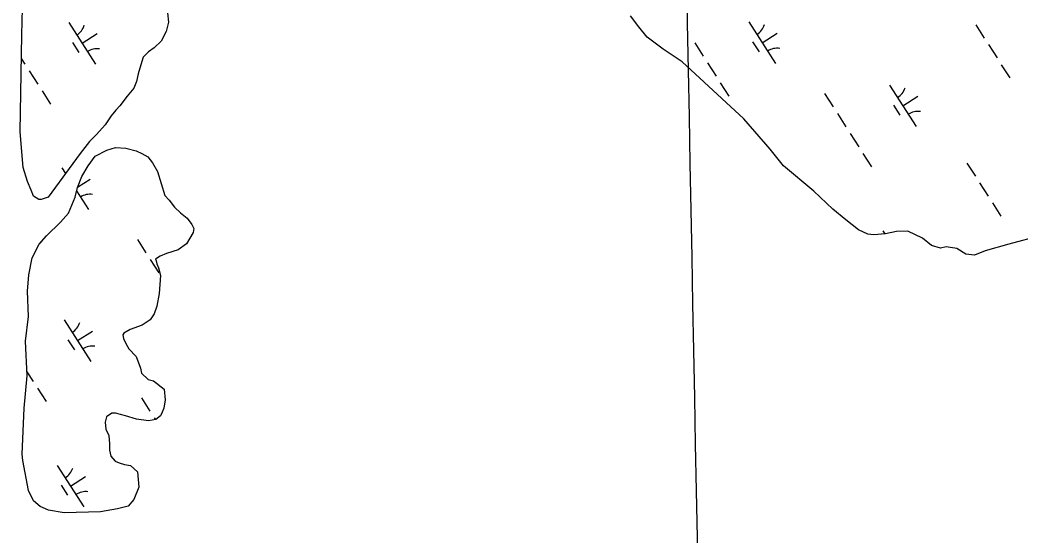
# Model space of a CAD drawing. Extents: x 3962991 to 3983549, y 181631 to 204078.
# Drawn here: x 3972759 to 3973772, y 190616 to 191138 of the extents above; entities that cross this region are included whole.
import ezdxf

# ---------------------------------------------------------------- set-up
doc = ezdxf.new("R2010")
doc.units = 0
doc.layers.add('V-GRID-MAJR', color=7, linetype='Continuous')
doc.layers.add('V-WETL-SWMP', color=7, linetype='Continuous')

msp = doc.modelspace()

# ---------------------------------------------------------------- linework, layer by layer
at = {"layer": 'V-GRID-MAJR'}
msp.add_spline([(3973536.4, 185784.1), (3973487.2, 188388.7), (3973372.6, 194448.6), (3973258, 200508.6), (3973228.2, 202082.7)], degree=3, dxfattribs=at)
at = {"layer": 'V-WETL-SWMP'}
for p, q in [((3972808.8, 191135.4), (3972835.8, 191093.3)), ((3973497.4, 191135.9), (3973524.4, 191093.8)), ((3972822.3, 191114.4), (3972837.5, 191124.1)), ((3973510.9, 191114.9), (3973526, 191124.6)), ((3973726.9, 191133.1), (3973735.6, 191119.6)), ((3972812.6, 191115.2), (3972819.1, 191105.1)), ((3973442.5, 191114.6), (3973451.1, 191101.1)), ((3973501.1, 191115.8), (3973507.6, 191105.7)), ((3973739.9, 191112.9), (3973748.5, 191099.4)), ((3972760.8, 191099), (3972764.5, 191093.3)), ((3973455.4, 191094.4), (3973464.1, 191080.9)), ((3972768.9, 191086.5), (3972777.5, 191073)), ((3973752.8, 191092.6), (3973761.5, 191079.2)), ((3973468.4, 191074.2), (3973477, 191060.7)), ((3972781.8, 191066.3), (3972790.4, 191052.8)), ((3973574, 191063.5), (3973582.6, 191050)), ((3973639.8, 191072), (3973666.8, 191029.9)), ((3973653.3, 191050.9), (3973668.5, 191060.6)), ((3973586.9, 191043.3), (3973595.5, 191029.8)), ((3973643.6, 191051.8), (3973650.1, 191041.7)), ((3973599.9, 191023.1), (3973608.5, 191009.6)), ((3973612.8, 191002.9), (3973621.4, 190989.4)), ((3973718, 190993.1), (3973726.6, 190979.7)), ((3972801.8, 190988.1), (3972805.5, 190982.4)), ((3972817.7, 190968.5), (3972830.5, 190976.8)), ((3973730.9, 190972.9), (3973739.5, 190959.5)), ((3972816.7, 190964.8), (3972828.8, 190946)), ((3973743.9, 190952.7), (3973752.5, 190939.2)), ((3973632.8, 190924.6), (3973635, 190921.3)), ((3972781, 190913.6), (3972781.5, 190912.9)), ((3972878.4, 190915.7), (3972887, 190902.2)), ((3972891.3, 190895.5), (3972900, 190882)), ((3972804.2, 190834.4), (3972831.2, 190792.3)), ((3972817.7, 190813.3), (3972832.9, 190823)), ((3972808, 190814.2), (3972814.5, 190804.1)), ((3972766.5, 190781.9), (3972772.9, 190772)), ((3972777.2, 190765.3), (3972785.8, 190751.8)), ((3972882.4, 190755.5), (3972891, 190742.1)), ((3972895.3, 190735.3), (3972896.5, 190733.5)), ((3972797.2, 190687), (3972824.2, 190645)), ((3972810.7, 190666), (3972825.9, 190675.7)), ((3972801, 190666.9), (3972807.5, 190656.8))]:
    msp.add_line(p, q, dxfattribs=at)
for points in [[(3972908.9, 191145.1), (3972909.7, 191135.6), (3972907.5, 191126.1), (3972902.3, 191116.5), (3972895.3, 191109.8), (3972889.4, 191105.6), (3972884.1, 191100.1), (3972881.9, 191092.4), (3972879.1, 191083.4), (3972877.4, 191075.6), (3972874.6, 191069), (3972868.1, 191060.7), (3972860.6, 191051), (3972856.6, 191046.7), (3972851.9, 191040.7), (3972845.5, 191031.7), (3972836.8, 191022), (3972829.8, 191014.8), (3972820.5, 191002.7), (3972788, 190958.7), (3972780.9, 190956.2), (3972778.5, 190956.2), (3972773.1, 190959.7), (3972770.6, 190965.6), (3972766.9, 190974.4), (3972762.5, 190988.6), (3972759.5, 191024.8), (3972761.3, 191122.9), (3972763.8, 191217.5)], [(3973582.3, 190946.5), (3973563, 190964.6), (3973532.2, 190990.2), (3973518.8, 191007.2), (3973492.1, 191037.7), (3973429.9, 191095.4), (3973410.6, 191108.2), (3973394.4, 191120.4), (3973385.9, 191130.9), (3973377.4, 191142.1)], [(3973793.2, 190919.9), (3973760.6, 190911), (3973736.4, 190904.1), (3973725.8, 190899.7), (3973716.8, 190900.8), (3973707.8, 190906.5), (3973697.1, 190908.1), (3973691.2, 190906.8), (3973682.2, 190909.7), (3973673.2, 190917.2), (3973658.2, 190924.1), (3973646.9, 190923.9), (3973635.6, 190921.3), (3973623.8, 190920.5), (3973617.8, 190921), (3973608.2, 190925.6), (3973595.6, 190935.5), (3973582.3, 190946.5)]]:
    msp.add_lwpolyline(points, dxfattribs=at)
msp.add_lwpolyline([(3972761.6, 190698.5), (3972763.8, 190744.9), (3972766.8, 190777.7), (3972765, 190812.7), (3972768.1, 190837.7), (3972767, 190863.3), (3972768.5, 190879.9), (3972771.8, 190897.2), (3972778.7, 190911), (3972786.3, 190919.5), (3972800.3, 190933.4), (3972808.5, 190942.5), (3972815.3, 190958.6), (3972817.5, 190968.2), (3972822.1, 190979.6), (3972828.4, 190990.4), (3972835.4, 191000), (3972847.2, 191006.2), (3972856, 191008.7), (3972866.7, 191008.3), (3972876.9, 191005.5), (3972882.9, 191002.6), (3972888.9, 190999.2), (3972893.7, 190993.3), (3972898.7, 190984.5), (3972906.2, 190960.2), (3972910.5, 190955.5), (3972915.9, 190948.5), (3972922, 190942.7), (3972928.6, 190937.4), (3972933.5, 190931), (3972935.3, 190926.9), (3972934.8, 190922.7), (3972927.9, 190911.3), (3972919.7, 190905.2), (3972907.8, 190901.4), (3972901.3, 190898.9), (3972896.6, 190895.9), (3972897.3, 190894.1), (3972897.9, 190891.1), (3972899.8, 190887), (3972901.7, 190879.3), (3972900.2, 190860.9), (3972898.1, 190848.3), (3972895.2, 190840.6), (3972891.2, 190834.5), (3972883, 190829.1), (3972871.1, 190824.7), (3972864.7, 190821), (3972863.5, 190819.2), (3972864.2, 190815.6), (3972866.6, 190810.3), (3972869.7, 190805), (3972877, 190797.4), (3972881.3, 190785.6), (3972882.6, 190780.3), (3972889.3, 190773.9), (3972894.6, 190772.8), (3972905.5, 190764.1), (3972906.3, 190753.4), (3972905.2, 190745), (3972903.5, 190740.8), (3972901.8, 190737.3), (3972897.1, 190733.6), (3972889.4, 190732.3), (3972877.5, 190733.9), (3972866.1, 190737.2), (3972856, 190740), (3972852.4, 190740), (3972847.1, 190736.3), (3972845.5, 190730.9), (3972846.2, 190723.8), (3972849.3, 190717.3), (3972850, 190709), (3972850.1, 190702.5), (3972851.4, 190696.5), (3972855.7, 190691.3), (3972859.9, 190689.6), (3972865.2, 190687.9), (3972871.2, 190686.8), (3972878.4, 190680.4), (3972879.9, 190664.9), (3972874.8, 190652.4), (3972868.9, 190645.7), (3972858.3, 190643.2), (3972841.1, 190639.9), (3972804.3, 190639.2), (3972788.2, 190641.9), (3972779.8, 190645.4), (3972773.1, 190651.2), (3972768.2, 190661.8), (3972762.3, 190692)], close=True, dxfattribs=at)
for centre, start, end in [((3972807.6, 191137.7), 301.8919, 343.4355), ((3973496.2, 191138.2), 301.8919, 343.4355), ((3972837.4, 191091.2), 81.8919, 123.4355), ((3973526, 191091.7), 81.8919, 123.4355), ((3973638.6, 191074.3), 301.8919, 343.4355), ((3973668.4, 191027.8), 81.8919, 123.4355), ((3972830.4, 190943.9), 81.8919, 123.4355), ((3972803, 190836.7), 301.8919, 343.4355), ((3972832.8, 190790.2), 81.8919, 123.4355), ((3972796, 190689.4), 301.8919, 343.4355), ((3972825.8, 190642.9), 81.8919, 123.4355)]:
    msp.add_arc(centre, 17.6, start, end, dxfattribs=at)

doc.saveas('drawing.dxf')
